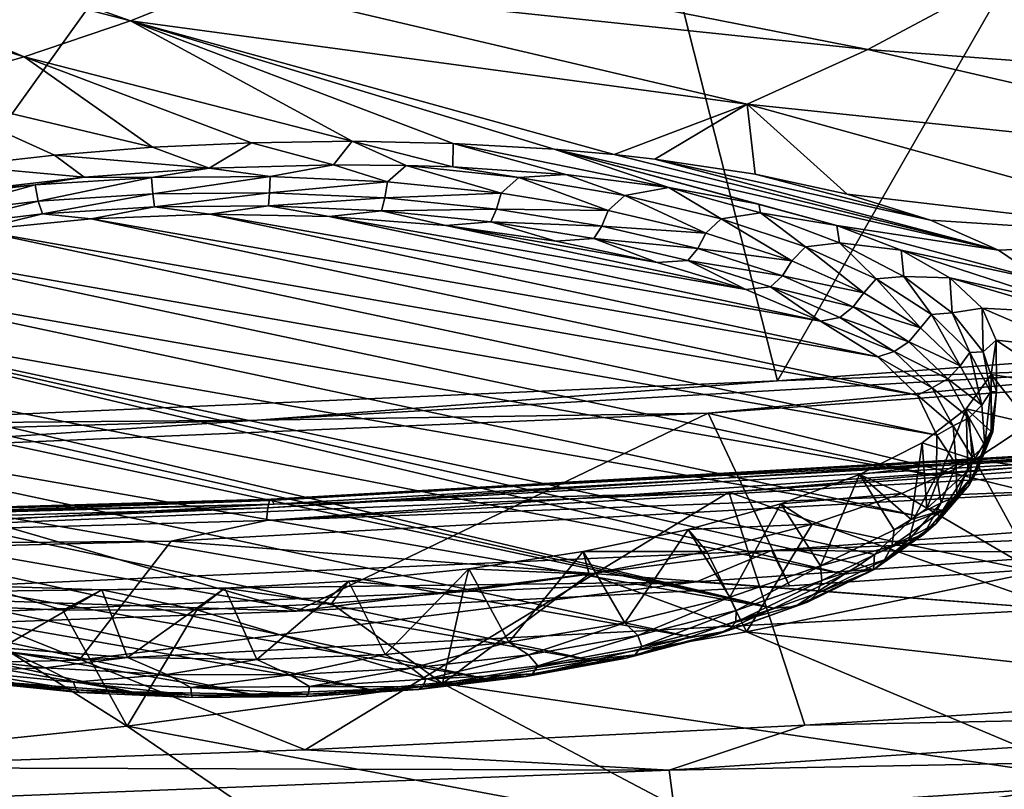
# Model space of a CAD drawing. Header units: metres. Extents: x -106 to 264, y -111 to 81.
# Tile 302 of 549: x 206.4 to 211.54, y -5.83 to -1.81. Entities that reach past the tile are written whole.
import ezdxf

# ---------------------------------------------------------------- set-up
doc = ezdxf.new("R2010")
doc.units = ezdxf.units.M
doc.layers.add('solid_20422013', color=7, linetype='CONTINUOUS')

msp = doc.modelspace()

# ---------------------------------------------------------------- linework, layer by layer
at = {"layer": 'solid_20422013'}
for points in [[(213.492279, 1.770167, 253.759613), (209.049133, 1.446403, 254.660919), (210.354843, -3.698976, 260.367249)], [(213.492279, 1.770167, 253.759613), (210.354843, -3.698976, 260.367249), (215.437057, -3.324122, 259.32605)], [(209.049133, 1.446403, 254.660919), (204.540833, 1.251713, 255.20369), (205.196518, -3.924996, 260.995056)], [(209.049133, 1.446403, 254.660919), (205.196518, -3.924996, 260.995056), (210.354843, -3.698976, 260.367249)], [(204.441162, -1.160505, 202.091492), (204.763611, -1.031543, 201.733292), (206.977188, -1.818644, 204.3358)], [(204.763611, -1.031543, 201.733292), (207.483765, -1.616042, 203.773056), (206.977188, -1.818644, 204.3358)], [(204.088379, -1.280007, 202.423416), (204.441162, -1.160505, 202.091492), (206.422958, -2.006384, 204.857269)], [(204.441162, -1.160505, 202.091492), (206.977188, -1.818644, 204.3358), (206.422958, -2.006384, 204.857269)], [(204.088379, -1.280007, 202.423416), (206.422958, -2.006384, 204.857269), (205.824844, -2.177979, 205.333893)], [(211.877213, -1.353031, 203.676285), (215.046326, -1.840847, 205.911728), (211.388641, -1.668132, 204.551514)], [(210.827362, -1.969015, 205.387238), (207.483765, -1.616042, 203.773056), (207.939209, -1.399961, 203.172867)], [(211.388641, -1.668132, 204.551514), (210.827362, -1.969015, 205.387238), (207.939209, -1.399961, 203.172867)], [(210.196976, -2.253757, 206.178146), (206.977188, -1.818644, 204.3358), (207.483765, -1.616042, 203.773056)], [(210.827362, -1.969015, 205.387238), (210.196976, -2.253757, 206.178146), (207.483765, -1.616042, 203.773056)], [(211.388641, -1.668132, 204.551514), (214.373993, -2.235208, 207.007095), (210.827362, -1.969015, 205.387238)], [(211.388641, -1.668132, 204.551514), (215.046326, -1.840847, 205.911728), (214.373993, -2.235208, 207.007095)], [(208.134888, -2.448092, 206.474091), (206.422958, -2.006384, 204.857269), (206.977188, -1.818644, 204.3358)], [(208.662704, -2.458836, 206.585815), (208.134888, -2.448092, 206.474091), (206.977188, -1.818644, 204.3358)], [(209.188995, -2.48927, 206.766052), (208.662704, -2.458836, 206.585815), (206.977188, -1.818644, 204.3358)], [(209.503281, -2.517497, 206.908859), (209.188995, -2.48927, 206.766052), (206.977188, -1.818644, 204.3358)], [(210.196976, -2.253757, 206.178146), (209.503281, -2.517497, 206.908859), (206.977188, -1.818644, 204.3358)], [(210.827362, -1.969015, 205.387238), (213.611755, -2.610339, 208.049072), (210.196976, -2.253757, 206.178146)], [(210.827362, -1.969015, 205.387238), (214.373993, -2.235208, 207.007095), (213.611755, -2.610339, 208.049072)], [(207.093185, -2.479435, 206.43718), (205.824844, -2.177979, 205.333893), (206.422958, -2.006384, 204.857269)], [(207.609207, -2.455353, 206.425568), (207.093185, -2.479435, 206.43718), (206.422958, -2.006384, 204.857269)], [(208.134888, -2.448092, 206.474091), (207.609207, -2.455353, 206.425568), (206.422958, -2.006384, 204.857269)], [(206.58197, -2.519749, 206.506287), (206.0849, -2.576695, 206.635284), (205.824844, -2.177979, 205.333893)], [(207.093185, -2.479435, 206.43718), (206.58197, -2.519749, 206.506287), (205.824844, -2.177979, 205.333893)], [(209.714966, -2.541035, 207.020935), (209.503281, -2.517497, 206.908859), (210.196976, -2.253757, 206.178146)], [(210.238724, -2.61997, 207.370285), (209.714966, -2.541035, 207.020935), (210.196976, -2.253757, 206.178146)], [(210.196976, -2.253757, 206.178146), (213.611755, -2.610339, 208.049072), (212.764389, -2.963894, 209.031113)], [(210.718521, -2.723428, 207.799194), (210.196976, -2.253757, 206.178146), (212.764389, -2.963894, 209.031113)], [(210.718521, -2.723428, 207.799194), (210.238724, -2.61997, 207.370285), (210.196976, -2.253757, 206.178146)], [(207.389328, -2.587677, 206.825623), (207.093185, -2.479435, 206.43718), (207.609207, -2.455353, 206.425568)], [(208.037262, -2.570372, 206.855911), (207.389328, -2.587677, 206.825623), (207.609207, -2.455353, 206.425568)], [(208.037262, -2.570372, 206.855911), (207.609207, -2.455353, 206.425568), (208.134888, -2.448092, 206.474091)], [(208.417709, -2.573793, 206.922302), (208.037262, -2.570372, 206.855911), (208.134888, -2.448092, 206.474091)], [(208.660965, -2.581747, 206.984741), (208.134888, -2.448092, 206.474091), (208.662704, -2.458836, 206.585815)], [(208.660965, -2.581747, 206.984741), (208.417709, -2.573793, 206.922302), (208.134888, -2.448092, 206.474091)], [(209.250198, -2.62203, 207.207367), (208.660965, -2.581747, 206.984741), (208.662704, -2.458836, 206.585815)], [(209.788589, -2.688485, 207.515991), (208.662704, -2.458836, 206.585815), (209.188995, -2.48927, 206.766052)], [(209.788589, -2.688485, 207.515991), (209.250198, -2.62203, 207.207367), (208.662704, -2.458836, 206.585815)], [(207.389328, -2.587677, 206.825623), (206.58197, -2.519749, 206.506287), (207.093185, -2.479435, 206.43718)], [(211.507965, -3.015925, 208.932037), (209.188995, -2.48927, 206.766052), (209.503281, -2.517497, 206.908859)], [(210.66571, -2.887173, 208.33252), (209.188995, -2.48927, 206.766052), (211.507965, -3.015925, 208.932037)], [(210.258118, -2.776723, 207.891891), (209.788589, -2.688485, 207.515991), (209.188995, -2.48927, 206.766052)], [(210.66571, -2.887173, 208.33252), (210.258118, -2.776723, 207.891891), (209.188995, -2.48927, 206.766052)], [(211.507965, -3.015925, 208.932037), (209.503281, -2.517497, 206.908859), (209.714966, -2.541035, 207.020935)], [(206.735596, -2.635245, 206.898376), (206.0849, -2.576695, 206.635284), (206.58197, -2.519749, 206.506287)], [(207.389328, -2.587677, 206.825623), (206.735596, -2.635245, 206.898376), (206.58197, -2.519749, 206.506287)], [(211.15419, -2.860181, 208.337692), (209.714966, -2.541035, 207.020935), (210.238724, -2.61997, 207.370285)], [(211.507965, -3.015925, 208.932037), (209.714966, -2.541035, 207.020935), (211.15419, -2.860181, 208.337692)], [(206.735596, -2.635245, 206.898376), (206.111282, -2.709023, 207.068939), (206.0849, -2.576695, 206.635284)], [(207.087875, -2.637523, 206.853653), (206.735596, -2.635245, 206.898376), (207.389328, -2.587677, 206.825623)], [(207.706345, -2.632038, 206.838409), (207.087875, -2.637523, 206.853653), (207.389328, -2.587677, 206.825623)], [(207.706345, -2.632038, 206.838409), (207.389328, -2.587677, 206.825623), (208.037262, -2.570372, 206.855911)], [(208.319717, -2.659392, 206.914398), (207.706345, -2.632038, 206.838409), (208.037262, -2.570372, 206.855911)], [(208.319717, -2.659392, 206.914398), (208.037262, -2.570372, 206.855911), (208.417709, -2.573793, 206.922302)], [(208.912918, -2.718912, 207.079712), (208.319717, -2.659392, 206.914398), (208.417709, -2.573793, 206.922302)], [(209.005142, -2.636976, 207.099243), (208.417709, -2.573793, 206.922302), (208.660965, -2.581747, 206.984741)], [(208.912918, -2.718912, 207.079712), (208.417709, -2.573793, 206.922302), (209.005142, -2.636976, 207.099243)], [(209.005142, -2.636976, 207.099243), (208.660965, -2.581747, 206.984741), (209.250198, -2.62203, 207.207367)], [(211.15419, -2.860181, 208.337692), (210.238724, -2.61997, 207.370285), (210.718521, -2.723428, 207.799194)], [(206.479568, -2.675714, 206.959732), (206.111282, -2.709023, 207.068939), (206.735596, -2.635245, 206.898376)], [(207.087875, -2.637523, 206.853653), (206.479568, -2.675714, 206.959732), (206.735596, -2.635245, 206.898376)], [(206.496765, -2.75994, 206.99765), (206.479568, -2.675714, 206.959732), (207.087875, -2.637523, 206.853653)], [(206.496765, -2.75994, 206.99765), (207.087875, -2.637523, 206.853653), (207.094833, -2.722393, 206.893356)], [(207.094833, -2.722393, 206.893356), (207.087875, -2.637523, 206.853653), (207.706345, -2.632038, 206.838409)], [(207.094833, -2.722393, 206.893356), (207.706345, -2.632038, 206.838409), (207.702866, -2.717, 206.878372)], [(207.702866, -2.717, 206.878372), (207.706345, -2.632038, 206.838409), (208.319717, -2.659392, 206.914398)], [(207.702866, -2.717, 206.878372), (208.319717, -2.659392, 206.914398), (208.305908, -2.743893, 206.953064)], [(208.305908, -2.743893, 206.953064), (208.319717, -2.659392, 206.914398), (208.912918, -2.718912, 207.079712)], [(209.471329, -2.809134, 207.330322), (208.912918, -2.718912, 207.079712), (209.005142, -2.636976, 207.099243)], [(209.557449, -2.730806, 207.359863), (209.005142, -2.636976, 207.099243), (209.250198, -2.62203, 207.207367)], [(209.471329, -2.809134, 207.330322), (209.005142, -2.636976, 207.099243), (209.557449, -2.730806, 207.359863)], [(209.557449, -2.730806, 207.359863), (209.250198, -2.62203, 207.207367), (209.788589, -2.688485, 207.515991)], [(206.479568, -2.675714, 206.959732), (205.896378, -2.745669, 207.154037), (206.111282, -2.709023, 207.068939)], [(205.923416, -2.828716, 207.188675), (205.896378, -2.745669, 207.154037), (206.479568, -2.675714, 206.959732)], [(205.923416, -2.828716, 207.188675), (206.479568, -2.675714, 206.959732), (206.496765, -2.75994, 206.99765)], [(206.496765, -2.75994, 206.99765), (207.094833, -2.722393, 206.893356), (206.518448, -2.827412, 207.059326)], [(207.094833, -2.722393, 206.893356), (207.103577, -2.790677, 206.957291), (206.518448, -2.827412, 207.059326)], [(207.094833, -2.722393, 206.893356), (207.702866, -2.717, 206.878372), (207.103577, -2.790677, 206.957291)], [(207.702866, -2.717, 206.878372), (207.698486, -2.7854, 206.942627), (207.103577, -2.790677, 206.957291)], [(207.702866, -2.717, 206.878372), (208.305908, -2.743893, 206.953064), (207.698486, -2.7854, 206.942627)], [(208.305908, -2.743893, 206.953064), (208.912918, -2.718912, 207.079712), (208.889099, -2.80241, 207.115616)], [(208.889099, -2.80241, 207.115616), (208.912918, -2.718912, 207.079712), (209.471329, -2.809134, 207.330322)], [(210.060287, -2.852427, 207.697678), (209.557449, -2.730806, 207.359863), (209.788589, -2.688485, 207.515991)], [(210.266769, -2.821214, 207.884659), (209.788589, -2.688485, 207.515991), (210.258118, -2.776723, 207.891891)], [(210.060287, -2.852427, 207.697678), (209.788589, -2.688485, 207.515991), (210.266769, -2.821214, 207.884659)], [(211.15419, -2.860181, 208.337692), (210.718521, -2.723428, 207.799194), (212.764389, -2.963894, 209.031113)], [(205.923416, -2.828716, 207.188675), (206.496765, -2.75994, 206.99765), (205.957474, -2.894702, 207.246231)], [(206.496765, -2.75994, 206.99765), (206.518448, -2.827412, 207.059326), (205.957474, -2.894702, 207.246231)], [(208.305908, -2.743893, 206.953064), (208.288498, -2.811712, 207.015717), (207.698486, -2.7854, 206.942627)], [(208.305908, -2.743893, 206.953064), (208.889099, -2.80241, 207.115616), (208.288498, -2.811712, 207.015717)], [(209.981186, -2.927834, 207.660019), (209.471329, -2.809134, 207.330322), (209.557449, -2.730806, 207.359863)], [(209.981186, -2.927834, 207.660019), (209.557449, -2.730806, 207.359863), (210.060287, -2.852427, 207.697678)], [(206.518448, -2.827412, 207.059326), (207.103577, -2.790677, 206.957291), (206.772705, -2.853522, 207.08876)], [(207.103577, -2.790677, 206.957291), (207.393005, -2.829224, 207.021271), (206.772705, -2.853522, 207.08876)], [(207.103577, -2.790677, 206.957291), (207.698486, -2.7854, 206.942627), (207.393005, -2.829224, 207.021271)], [(207.698486, -2.7854, 206.942627), (208.015686, -2.841297, 207.05481), (207.393005, -2.829224, 207.021271)], [(207.698486, -2.7854, 206.942627), (208.288498, -2.811712, 207.015717), (208.015686, -2.841297, 207.05481)], [(208.288498, -2.811712, 207.015717), (208.623627, -2.887894, 207.184235), (208.015686, -2.841297, 207.05481)], [(208.889099, -2.80241, 207.115616), (208.859085, -2.868964, 207.174744), (208.288498, -2.811712, 207.015717)], [(208.288498, -2.811712, 207.015717), (208.859085, -2.868964, 207.174744), (208.623627, -2.887894, 207.184235)], [(208.889099, -2.80241, 207.115616), (209.438095, -2.89111, 207.361984), (208.859085, -2.868964, 207.174744)], [(208.889099, -2.80241, 207.115616), (209.471329, -2.809134, 207.330322), (209.438095, -2.89111, 207.361984)], [(209.438095, -2.89111, 207.361984), (209.471329, -2.809134, 207.330322), (209.981186, -2.927834, 207.660019)], [(210.501587, -2.998913, 208.104568), (210.060287, -2.852427, 207.697678), (210.266769, -2.821214, 207.884659)], [(210.266769, -2.821214, 207.884659), (210.258118, -2.776723, 207.891891), (210.66571, -2.887173, 208.33252)], [(210.678864, -2.977319, 208.318268), (210.266769, -2.821214, 207.884659), (210.66571, -2.887173, 208.33252)], [(210.501587, -2.998913, 208.104568), (210.266769, -2.821214, 207.884659), (210.678864, -2.977319, 208.318268)], [(205.957474, -2.894702, 207.246231), (206.518448, -2.827412, 207.059326), (206.172012, -2.912203, 207.251755)], [(206.518448, -2.827412, 207.059326), (206.772705, -2.853522, 207.08876), (206.172012, -2.912203, 207.251755)], [(211.085556, -3.772747, 209.642014), (206.172012, -2.912203, 207.251755), (206.772705, -2.853522, 207.08876)], [(210.879639, -3.572807, 209.086655), (206.772705, -2.853522, 207.08876), (207.393005, -2.829224, 207.021271)], [(211.085556, -3.772747, 209.642014), (206.772705, -2.853522, 207.08876), (210.879639, -3.572807, 209.086655)], [(210.579559, -3.387318, 208.571442), (207.393005, -2.829224, 207.021271), (208.015686, -2.841297, 207.05481)], [(210.879639, -3.572807, 209.086655), (207.393005, -2.829224, 207.021271), (210.579559, -3.387318, 208.571442)], [(210.190521, -3.222201, 208.112808), (208.015686, -2.841297, 207.05481), (208.623627, -2.887894, 207.184235)], [(210.579559, -3.387318, 208.571442), (208.015686, -2.841297, 207.05481), (210.190521, -3.222201, 208.112808)], [(208.859085, -2.868964, 207.174744), (209.198837, -2.969031, 207.409607), (208.623627, -2.887894, 207.184235)], [(208.859085, -2.868964, 207.174744), (209.396225, -2.955749, 207.415802), (209.198837, -2.969031, 207.409607)], [(209.438095, -2.89111, 207.361984), (209.396225, -2.955749, 207.415802), (208.859085, -2.868964, 207.174744)], [(210.429962, -3.072092, 208.060715), (209.981186, -2.927834, 207.660019), (210.060287, -2.852427, 207.697678)], [(210.429962, -3.072092, 208.060715), (210.060287, -2.852427, 207.697678), (210.501587, -2.998913, 208.104568)], [(211.507965, -3.015925, 208.932037), (211.15419, -2.860181, 208.337692), (212.764389, -2.963894, 209.031113)], [(211.187103, -3.982078, 210.22345), (205.609039, -3.005164, 207.509964), (206.172012, -2.912203, 207.251755)], [(211.187103, -3.982078, 210.22345), (206.172012, -2.912203, 207.251755), (211.085556, -3.772747, 209.642014)], [(209.726822, -3.08111, 207.720917), (208.623627, -2.887894, 207.184235), (209.198837, -2.969031, 207.409607)], [(210.190521, -3.222201, 208.112808), (208.623627, -2.887894, 207.184235), (209.726822, -3.08111, 207.720917)], [(209.438095, -2.89111, 207.361984), (209.939362, -3.00781, 207.686127), (209.396225, -2.955749, 207.415802)], [(209.438095, -2.89111, 207.361984), (209.981186, -2.927834, 207.660019), (209.939362, -3.00781, 207.686127)], [(209.939362, -3.00781, 207.686127), (209.981186, -2.927834, 207.660019), (210.429962, -3.072092, 208.060715)], [(210.66571, -2.887173, 208.33252), (211.507965, -3.015925, 208.932037), (211.741837, -3.174155, 209.518112)], [(211.000839, -3.015877, 208.828293), (210.66571, -2.887173, 208.33252), (211.741837, -3.174155, 209.518112)], [(210.678864, -2.977319, 208.318268), (210.66571, -2.887173, 208.33252), (211.000839, -3.015877, 208.828293)], [(209.396225, -2.955749, 207.415802), (209.726822, -3.08111, 207.720917), (209.198837, -2.969031, 207.409607)], [(209.396225, -2.955749, 207.415802), (209.886658, -3.069927, 207.732941), (209.726822, -3.08111, 207.720917)], [(209.939362, -3.00781, 207.686127), (209.886658, -3.069927, 207.732941), (209.396225, -2.955749, 207.415802)], [(210.870758, -3.166746, 208.57074), (210.501587, -2.998913, 208.104568), (210.678864, -2.977319, 208.318268)], [(211.015015, -3.153068, 208.806427), (210.678864, -2.977319, 208.318268), (211.000839, -3.015877, 208.828293)], [(210.870758, -3.166746, 208.57074), (210.678864, -2.977319, 208.318268), (211.015015, -3.153068, 208.806427)], [(211.741837, -3.174155, 209.518112), (211.507965, -3.015925, 208.932037), (212.764389, -2.963894, 209.031113)], [(211.185043, -4.19457, 210.81366), (205.098358, -3.128597, 207.852814), (205.609039, -3.005164, 207.509964)], [(211.185043, -4.19457, 210.81366), (205.609039, -3.005164, 207.509964), (211.187103, -3.982078, 210.22345)], [(209.939362, -3.00781, 207.686127), (210.380569, -3.149635, 208.080063), (209.886658, -3.069927, 207.732941)], [(209.939362, -3.00781, 207.686127), (210.429962, -3.072092, 208.060715), (210.380569, -3.149635, 208.080063)], [(210.80658, -3.238353, 208.522522), (210.429962, -3.072092, 208.060715), (210.501587, -2.998913, 208.104568)], [(210.80658, -3.238353, 208.522522), (210.501587, -2.998913, 208.104568), (210.870758, -3.166746, 208.57074)], [(211.000839, -3.015877, 208.828293), (211.741837, -3.174155, 209.518112), (211.844208, -3.2921, 209.944275)], [(211.255585, -3.160546, 209.369461), (211.000839, -3.015877, 208.828293), (211.844208, -3.2921, 209.944275)], [(211.015015, -3.153068, 208.806427), (211.000839, -3.015877, 208.828293), (211.255585, -3.160546, 209.369461)], [(209.886658, -3.069927, 207.732941), (210.190521, -3.222201, 208.112808), (209.726822, -3.08111, 207.720917)], [(209.886658, -3.069927, 207.732941), (210.318329, -3.208688, 208.118362), (210.190521, -3.222201, 208.112808)], [(210.380569, -3.149635, 208.080063), (210.318329, -3.208688, 208.118362), (209.886658, -3.069927, 207.732941)], [(210.380569, -3.149635, 208.080063), (210.429962, -3.072092, 208.060715), (210.80658, -3.238353, 208.522522)], [(211.07637, -4.401319, 211.387939), (204.663162, -3.278178, 208.268295), (205.098358, -3.128597, 207.852814)], [(211.07637, -4.401319, 211.387939), (205.098358, -3.128597, 207.852814), (211.185043, -4.19457, 210.81366)], [(210.380569, -3.149635, 208.080063), (210.750839, -3.313094, 208.534088), (210.318329, -3.208688, 208.118362)], [(210.380569, -3.149635, 208.080063), (210.80658, -3.238353, 208.522522), (210.750839, -3.313094, 208.534088)], [(211.101791, -3.422525, 209.034073), (210.80658, -3.238353, 208.522522), (210.870758, -3.166746, 208.57074)], [(211.15889, -3.35189, 209.084991), (210.870758, -3.166746, 208.57074), (211.015015, -3.153068, 208.806427)], [(211.101791, -3.422525, 209.034073), (210.870758, -3.166746, 208.57074), (211.15889, -3.35189, 209.084991)], [(211.267212, -3.344265, 209.337494), (211.015015, -3.153068, 208.806427), (211.255585, -3.160546, 209.369461)], [(211.15889, -3.35189, 209.084991), (211.015015, -3.153068, 208.806427), (211.267212, -3.344265, 209.337494)], [(211.255585, -3.160546, 209.369461), (211.844208, -3.2921, 209.944275), (211.874451, -3.343971, 210.129654)], [(211.422852, -3.318807, 209.944839), (211.255585, -3.160546, 209.369461), (211.874451, -3.343971, 210.129654)], [(211.267212, -3.344265, 209.337494), (211.255585, -3.160546, 209.369461), (211.422852, -3.318807, 209.944839)], [(210.318329, -3.208688, 208.118362), (210.579559, -3.387318, 208.571442), (210.190521, -3.222201, 208.112808)], [(210.318329, -3.208688, 208.118362), (210.680603, -3.368615, 208.562576), (210.579559, -3.387318, 208.571442)], [(210.750839, -3.313094, 208.534088), (210.680603, -3.368615, 208.562576), (210.318329, -3.208688, 208.118362)], [(204.663162, -3.278178, 208.268295), (210.7043, -4.708679, 212.241653), (204.2957, -3.455349, 208.760406)], [(210.786728, -4.657607, 212.099808), (210.7043, -4.708679, 212.241653), (204.663162, -3.278178, 208.268295)], [(210.862091, -4.605293, 211.954498), (204.663162, -3.278178, 208.268295), (211.07637, -4.401319, 211.387939)], [(210.786728, -4.657607, 212.099808), (204.663162, -3.278178, 208.268295), (210.862091, -4.605293, 211.954498)], [(210.750839, -3.313094, 208.534088), (210.80658, -3.238353, 208.522522), (211.101791, -3.422525, 209.034073)], [(215.437057, -3.324122, 259.32605), (210.354843, -3.698976, 260.367249), (212.673447, -3.615156, 260.000824)], [(210.750839, -3.313094, 208.534088), (211.041077, -3.494161, 209.037018), (210.680603, -3.368615, 208.562576)], [(210.750839, -3.313094, 208.534088), (211.101791, -3.422525, 209.034073), (211.041077, -3.494161, 209.037018)], [(211.429428, -3.546342, 209.898788), (211.267212, -3.344265, 209.337494), (211.422852, -3.318807, 209.944839)], [(211.422852, -3.318807, 209.944839), (211.874451, -3.343971, 210.129654), (211.915939, -3.530812, 210.788162)], [(211.496735, -3.487084, 210.543564), (211.422852, -3.318807, 209.944839), (211.915939, -3.530812, 210.788162)], [(211.429428, -3.546342, 209.898788), (211.422852, -3.318807, 209.944839), (211.496735, -3.487084, 210.543564)], [(210.680603, -3.368615, 208.562576), (210.964569, -3.54577, 209.054642), (210.579559, -3.387318, 208.571442)], [(210.964569, -3.54577, 209.054642), (210.879639, -3.572807, 209.086655), (210.579559, -3.387318, 208.571442)], [(211.041077, -3.494161, 209.037018), (210.964569, -3.54577, 209.054642), (210.680603, -3.368615, 208.562576)], [(211.308304, -3.620073, 209.582794), (211.101791, -3.422525, 209.034073), (211.15889, -3.35189, 209.084991)], [(211.359085, -3.549896, 209.634979), (211.15889, -3.35189, 209.084991), (211.267212, -3.344265, 209.337494)], [(211.308304, -3.620073, 209.582794), (211.15889, -3.35189, 209.084991), (211.359085, -3.549896, 209.634979)], [(211.359085, -3.549896, 209.634979), (211.267212, -3.344265, 209.337494), (211.429428, -3.546342, 209.898788)], [(211.041077, -3.494161, 209.037018), (211.101791, -3.422525, 209.034073), (211.308304, -3.620073, 209.582794)], [(204.2957, -3.455349, 208.760406), (210.336838, -4.88585, 212.733765), (204.213272, -3.506421, 208.902252)], [(204.2957, -3.455349, 208.760406), (210.7043, -4.708679, 212.241653), (210.336838, -4.88585, 212.733765)], [(211.041077, -3.494161, 209.037018), (211.24411, -3.688378, 209.576477), (210.964569, -3.54577, 209.054642)], [(211.041077, -3.494161, 209.037018), (211.308304, -3.620073, 209.582794), (211.24411, -3.688378, 209.576477)], [(211.497772, -3.754472, 210.476883), (211.429428, -3.546342, 209.898788), (211.496735, -3.487084, 210.543564)], [(211.471237, -3.66501, 211.160065), (211.496735, -3.487084, 210.543564), (211.850998, -3.725491, 211.459366)], [(211.497772, -3.754472, 210.476883), (211.496735, -3.487084, 210.543564), (211.471237, -3.66501, 211.160065)], [(211.496735, -3.487084, 210.543564), (211.915939, -3.530812, 210.788162), (211.850998, -3.725491, 211.459366)], [(204.213272, -3.506421, 208.902252), (210.336838, -4.88585, 212.733765), (204.137909, -3.558735, 209.047562)], [(209.99292, -3.867894, 260.513031), (212.976089, -4.599058, 259.63916), (214.904251, -3.519585, 259.545563)], [(209.99292, -3.867894, 260.513031), (214.904251, -3.519585, 259.545563), (212.673447, -3.615156, 260.000824)], [(210.964569, -3.54577, 209.054642), (211.163208, -3.735791, 209.582443), (210.879639, -3.572807, 209.086655)], [(211.24411, -3.688378, 209.576477), (211.163208, -3.735791, 209.582443), (210.964569, -3.54577, 209.054642)], [(204.137909, -3.558735, 209.047562), (210.336838, -4.88585, 212.733765), (203.92363, -3.762709, 209.61412)], [(211.163208, -3.735791, 209.582443), (211.085556, -3.772747, 209.642014), (210.879639, -3.572807, 209.086655)], [(211.421051, -3.826132, 210.155136), (211.308304, -3.620073, 209.582794), (211.359085, -3.549896, 209.634979)], [(211.466522, -3.756003, 210.207458), (211.359085, -3.549896, 209.634979), (211.429428, -3.546342, 209.898788)], [(211.421051, -3.826132, 210.155136), (211.359085, -3.549896, 209.634979), (211.466522, -3.756003, 210.207458)], [(211.466522, -3.756003, 210.207458), (211.429428, -3.546342, 209.898788), (211.497772, -3.754472, 210.476883)], [(209.99292, -3.867894, 260.513031), (212.673447, -3.615156, 260.000824), (207.64006, -3.904583, 260.804749)], [(210.354843, -3.698976, 260.367249), (207.64006, -3.904583, 260.804749), (212.673447, -3.615156, 260.000824)], [(211.24411, -3.688378, 209.576477), (211.308304, -3.620073, 209.582794), (211.421051, -3.826132, 210.155136)], [(210.354843, -3.698976, 260.367249), (205.196518, -3.924996, 260.995056), (207.64006, -3.904583, 260.804749)], [(211.24411, -3.688378, 209.576477), (211.35495, -3.890964, 210.139175), (211.163208, -3.735791, 209.582443)], [(211.24411, -3.688378, 209.576477), (211.421051, -3.826132, 210.155136), (211.35495, -3.890964, 210.139175)], [(211.340775, -3.845595, 211.773697), (211.471237, -3.66501, 211.160065), (211.671661, -3.921273, 212.118225)], [(211.470612, -3.963685, 211.057999), (211.471237, -3.66501, 211.160065), (211.340775, -3.845595, 211.773697)], [(211.470612, -3.963685, 211.057999), (211.497772, -3.754472, 210.476883), (211.471237, -3.66501, 211.160065)], [(211.471237, -3.66501, 211.160065), (211.850998, -3.725491, 211.459366), (211.671661, -3.921273, 212.118225)], [(211.163208, -3.735791, 209.582443), (211.271667, -3.933999, 210.132996), (211.085556, -3.772747, 209.642014)], [(211.35495, -3.890964, 210.139175), (211.271667, -3.933999, 210.132996), (211.163208, -3.735791, 209.582443)], [(203.92363, -3.762709, 209.61412), (209.901642, -5.035431, 213.149246), (203.814957, -3.969458, 210.1884)], [(203.92363, -3.762709, 209.61412), (210.336838, -4.88585, 212.733765), (209.901642, -5.035431, 213.149246)], [(211.271667, -3.933999, 210.132996), (211.187103, -3.982078, 210.22345), (211.085556, -3.772747, 209.642014)], [(211.437241, -4.035628, 210.73703), (211.421051, -3.826132, 210.155136), (211.466522, -3.756003, 210.207458)], [(211.437241, -4.035628, 210.73703), (211.466522, -3.756003, 210.207458), (211.478607, -3.965259, 210.788696)], [(211.478607, -3.965259, 210.788696), (211.466522, -3.756003, 210.207458), (211.497772, -3.754472, 210.476883)], [(211.478607, -3.965259, 210.788696), (211.497772, -3.754472, 210.476883), (211.470612, -3.963685, 211.057999)], [(211.109634, -4.02141, 212.354675), (211.340775, -3.845595, 211.773697), (211.385941, -4.11156, 212.74324)], [(211.134689, -4.365457, 212.173965), (211.340775, -3.845595, 211.773697), (211.109634, -4.02141, 212.354675)], [(211.348618, -4.168981, 211.628235), (211.340775, -3.845595, 211.773697), (211.134689, -4.365457, 212.173965)], [(211.340775, -3.845595, 211.773697), (211.671661, -3.921273, 212.118225), (211.385941, -4.11156, 212.74324)], [(211.348618, -4.168981, 211.628235), (211.470612, -3.963685, 211.057999), (211.340775, -3.845595, 211.773697)], [(211.35495, -3.890964, 210.139175), (211.421051, -3.826132, 210.155136), (211.437241, -4.035628, 210.73703)], [(205.013535, -4.077833, 261.096161), (207.64006, -3.904583, 260.804749), (202.552719, -4.04981, 261.20813)], [(205.196518, -3.924996, 260.995056), (202.552719, -4.04981, 261.20813), (207.64006, -3.904583, 260.804749)], [(205.013535, -4.077833, 261.096161), (207.844421, -4.901326, 260.47876), (209.99292, -3.867894, 260.513031)], [(205.013535, -4.077833, 261.096161), (209.99292, -3.867894, 260.513031), (207.64006, -3.904583, 260.804749)], [(209.99292, -3.867894, 260.513031), (207.844421, -4.901326, 260.47876), (210.417923, -4.769135, 260.111572)], [(209.99292, -3.867894, 260.513031), (210.417923, -4.769135, 260.111572), (212.976089, -4.599058, 259.63916)], [(211.35495, -3.890964, 210.139175), (211.370865, -4.096928, 210.711273), (211.271667, -3.933999, 210.132996)], [(211.35495, -3.890964, 210.139175), (211.437241, -4.035628, 210.73703), (211.370865, -4.096928, 210.711273)], [(215.065933, -3.927248, 260.035553), (210.10141, -4.279565, 261.01416), (213.087662, -5.330497, 261.793945)], [(212.81781, -4.048981, 260.445129), (210.10141, -4.279565, 261.01416), (215.065933, -3.927248, 260.035553)], [(211.271667, -3.933999, 210.132996), (211.287231, -4.135514, 210.692719), (211.187103, -3.982078, 210.22345)], [(211.370865, -4.096928, 210.711273), (211.287231, -4.135514, 210.692719), (211.271667, -3.933999, 210.132996)], [(211.385941, -4.11156, 212.74324), (211.671661, -3.921273, 212.118225), (213.134155, -4.340466, 214.011078)], [(203.814957, -3.969458, 210.1884), (209.390961, -5.158864, 213.492096), (203.812897, -4.181951, 210.77861)], [(203.814957, -3.969458, 210.1884), (209.901642, -5.035431, 213.149246), (209.390961, -5.158864, 213.492096)], [(211.287231, -4.135514, 210.692719), (211.185043, -4.19457, 210.81366), (211.187103, -3.982078, 210.22345)], [(211.395065, -4.172633, 211.3647), (211.470612, -3.963685, 211.057999), (211.348618, -4.168981, 211.628235)], [(211.356491, -4.243403, 211.314163), (211.478607, -3.965259, 210.788696), (211.395065, -4.172633, 211.3647)], [(211.356491, -4.243403, 211.314163), (211.437241, -4.035628, 210.73703), (211.478607, -3.965259, 210.788696)], [(211.395065, -4.172633, 211.3647), (211.478607, -3.965259, 210.788696), (211.470612, -3.963685, 211.057999)], [(207.694244, -4.362087, 260.976471), (207.7034, -4.323575, 261.067047), (212.778305, -4.031224, 260.255005)], [(212.763092, -4.070083, 260.165405), (207.694244, -4.362087, 260.976471), (212.778305, -4.031224, 260.255005)], [(207.7034, -4.323575, 261.067047), (207.714813, -4.31671, 261.164978), (212.797226, -4.023926, 260.351746)], [(212.778305, -4.031224, 260.255005), (207.7034, -4.323575, 261.067047), (212.797226, -4.023926, 260.351746)], [(212.797226, -4.023926, 260.351746), (207.714813, -4.31671, 261.164978), (212.81781, -4.048981, 260.445129)], [(207.714813, -4.31671, 261.164978), (207.727219, -4.342237, 261.259674), (212.81781, -4.048981, 260.445129)], [(212.81781, -4.048981, 260.445129), (207.727219, -4.342237, 261.259674), (210.10141, -4.279565, 261.01416)], [(210.784042, -4.187526, 212.890182), (211.109634, -4.02141, 212.354675), (211.385941, -4.11156, 212.74324)], [(211.053223, -4.422012, 212.331055), (211.109634, -4.02141, 212.354675), (210.784042, -4.187526, 212.890182)], [(211.053223, -4.422012, 212.331055), (211.134689, -4.365457, 212.173965), (211.109634, -4.02141, 212.354675)], [(211.370865, -4.096928, 210.711273), (211.437241, -4.035628, 210.73703), (211.356491, -4.243403, 211.314163)], [(205.013535, -4.077833, 261.096161), (205.250275, -4.996158, 260.742157), (207.844421, -4.901326, 260.47876)], [(207.688309, -4.428063, 260.903107), (207.694244, -4.362087, 260.976471), (212.763092, -4.070083, 260.165405)], [(212.753265, -4.136284, 260.092651), (207.688309, -4.428063, 260.903107), (212.763092, -4.070083, 260.165405)], [(211.370865, -4.096928, 210.711273), (211.291473, -4.301201, 211.278656), (211.287231, -4.135514, 210.692719)], [(211.370865, -4.096928, 210.711273), (211.356491, -4.243403, 211.314163), (211.291473, -4.301201, 211.278656)], [(212.281693, -4.255792, 260.137054), (207.688309, -4.428063, 260.903107), (212.753265, -4.136284, 260.092651)], [(210.784042, -4.187526, 212.890182), (211.385941, -4.11156, 212.74324), (211.004791, -4.28742, 213.304352)], [(211.004791, -4.28742, 213.304352), (211.385941, -4.11156, 212.74324), (211.705139, -4.696095, 214.998901)], [(211.287231, -4.135514, 210.692719), (211.209564, -4.335373, 211.247849), (211.185043, -4.19457, 210.81366)], [(211.291473, -4.301201, 211.278656), (211.209564, -4.335373, 211.247849), (211.287231, -4.135514, 210.692719)], [(211.385941, -4.11156, 212.74324), (213.134155, -4.340466, 214.011078), (211.705139, -4.696095, 214.998901)], [(203.812897, -4.181951, 210.77861), (209.390961, -5.158864, 213.492096), (208.827988, -5.251824, 213.750305)], [(203.812897, -4.181951, 210.77861), (208.827988, -5.251824, 213.750305), (203.914444, -4.391281, 211.360046)], [(215.380234, -4.209917, 258.558289), (210.323471, -4.584737, 259.599396), (214.814514, -4.400747, 258.645508)], [(212.976089, -4.599058, 259.63916), (210.323471, -4.584737, 259.599396), (215.380234, -4.209917, 258.558289)], [(210.373322, -4.340228, 213.365738), (210.784042, -4.187526, 212.890182), (211.004791, -4.28742, 213.304352)], [(210.578781, -4.664764, 213.005325), (210.784042, -4.187526, 212.890182), (210.373322, -4.340228, 213.365738)], [(210.964096, -4.477226, 212.484406), (210.784042, -4.187526, 212.890182), (210.578781, -4.664764, 213.005325)], [(211.053223, -4.422012, 212.331055), (210.784042, -4.187526, 212.890182), (210.964096, -4.477226, 212.484406)], [(211.209564, -4.335373, 211.247849), (211.07637, -4.401319, 211.387939), (211.185043, -4.19457, 210.81366)], [(211.217911, -4.373141, 211.921631), (211.348618, -4.168981, 211.628235), (211.134689, -4.365457, 212.173965)], [(211.180786, -4.444342, 211.872284), (211.395065, -4.172633, 211.3647), (211.217911, -4.373141, 211.921631)], [(211.180786, -4.444342, 211.872284), (211.356491, -4.243403, 211.314163), (211.395065, -4.172633, 211.3647)], [(211.217911, -4.373141, 211.921631), (211.395065, -4.172633, 211.3647), (211.348618, -4.168981, 211.628235)], [(212.281693, -4.255792, 260.137054), (207.190887, -4.534864, 260.912201), (207.688309, -4.428063, 260.903107)], [(211.823349, -4.890578, 260.006073), (207.190887, -4.534864, 260.912201), (212.281693, -4.255792, 260.137054)], [(211.291473, -4.301201, 211.278656), (211.356491, -4.243403, 211.314163), (211.180786, -4.444342, 211.872284)], [(202.573898, -4.470272, 261.474518), (202.577698, -4.463624, 261.573059), (207.714813, -4.31671, 261.164978)], [(207.7034, -4.323575, 261.067047), (202.573898, -4.470272, 261.474518), (207.714813, -4.31671, 261.164978)], [(207.714813, -4.31671, 261.164978), (202.577698, -4.463624, 261.573059), (207.727219, -4.342237, 261.259674)], [(210.10141, -4.279565, 261.01416), (205.067978, -4.491922, 261.604004), (207.889252, -5.624701, 262.616608)], [(207.727219, -4.342237, 261.259674), (205.067978, -4.491922, 261.604004), (210.10141, -4.279565, 261.01416)], [(210.10141, -4.279565, 261.01416), (207.889252, -5.624701, 262.616608), (210.497543, -5.495745, 262.256165)], [(210.10141, -4.279565, 261.01416), (210.497543, -5.495745, 262.256165), (213.087662, -5.330497, 261.793945)], [(210.373322, -4.340228, 213.365738), (211.004791, -4.28742, 213.304352), (210.535385, -4.447471, 213.797775)], [(210.535385, -4.447471, 213.797775), (211.004791, -4.28742, 213.304352), (211.705139, -4.696095, 214.998901)], [(211.291473, -4.301201, 211.278656), (211.180786, -4.444342, 211.872284), (211.118729, -4.498751, 211.827377)], [(211.291473, -4.301201, 211.278656), (211.118729, -4.498751, 211.827377), (211.209564, -4.335373, 211.247849)], [(202.568848, -4.574471, 261.309753), (202.570831, -4.508608, 261.383453), (207.694244, -4.362087, 260.976471)], [(207.688309, -4.428063, 260.903107), (202.568848, -4.574471, 261.309753), (207.694244, -4.362087, 260.976471)], [(202.570831, -4.508608, 261.383453), (202.573898, -4.470272, 261.474518), (207.7034, -4.323575, 261.067047)], [(207.694244, -4.362087, 260.976471), (202.570831, -4.508608, 261.383453), (207.7034, -4.323575, 261.067047)], [(202.577698, -4.463624, 261.573059), (202.581848, -4.489387, 261.668396), (207.727219, -4.342237, 261.259674)], [(207.727219, -4.342237, 261.259674), (202.581848, -4.489387, 261.668396), (205.067978, -4.491922, 261.604004)], [(209.888565, -4.475176, 213.769638), (210.373322, -4.340228, 213.365738), (210.535385, -4.447471, 213.797775)], [(210.105927, -4.827704, 213.457901), (210.373322, -4.340228, 213.365738), (209.888565, -4.475176, 213.769638)], [(210.578781, -4.664764, 213.005325), (210.373322, -4.340228, 213.365738), (210.105927, -4.827704, 213.457901)], [(211.209564, -4.335373, 211.247849), (211.040543, -4.528656, 211.784714), (211.07637, -4.401319, 211.387939)], [(211.118729, -4.498751, 211.827377), (211.040543, -4.528656, 211.784714), (211.209564, -4.335373, 211.247849)], [(211.217911, -4.373141, 211.921631), (211.134689, -4.365457, 212.173965), (211.053223, -4.422012, 212.331055)], [(203.914444, -4.391281, 211.360046), (208.827988, -5.251824, 213.750305), (208.227295, -5.310506, 213.9133)], [(203.914444, -4.391281, 211.360046), (208.227295, -5.310506, 213.9133), (204.120361, -4.591221, 211.915405)], [(209.933167, -4.748433, 259.611267), (211.823349, -4.890578, 260.006073), (214.814514, -4.400747, 258.645508)], [(210.323471, -4.584737, 259.599396), (209.933167, -4.748433, 259.611267), (214.814514, -4.400747, 258.645508)], [(211.040543, -4.528656, 211.784714), (210.862091, -4.605293, 211.954498), (211.07637, -4.401319, 211.387939)], [(211.217911, -4.373141, 211.921631), (210.964096, -4.477226, 212.484406), (210.951385, -4.561963, 212.446106)], [(211.180786, -4.444342, 211.872284), (211.217911, -4.373141, 211.921631), (210.951385, -4.561963, 212.446106)], [(211.217911, -4.373141, 211.921631), (211.053223, -4.422012, 212.331055), (210.964096, -4.477226, 212.484406)], [(207.190887, -4.534864, 260.912201), (202.568848, -4.574471, 261.309753), (207.688309, -4.428063, 260.903107)], [(209.888565, -4.475176, 213.769638), (210.535385, -4.447471, 213.797775), (209.985611, -4.588872, 214.214737)], [(209.985611, -4.588872, 214.214737), (210.535385, -4.447471, 213.797775), (210.192627, -5.009613, 215.869736)], [(210.535385, -4.447471, 213.797775), (211.705139, -4.696095, 214.998901), (210.192627, -5.009613, 215.869736)], [(211.180786, -4.444342, 211.872284), (210.951385, -4.561963, 212.446106), (210.914429, -4.633495, 212.397675)], [(211.118729, -4.498751, 211.827377), (211.180786, -4.444342, 211.872284), (210.914429, -4.633495, 212.397675)], [(205.067978, -4.491922, 261.604004), (205.267212, -5.717102, 262.874664), (207.889252, -5.624701, 262.616608)], [(209.340897, -4.589608, 214.092636), (209.888565, -4.475176, 213.769638), (209.985611, -4.588872, 214.214737)], [(209.55896, -4.961413, 213.8293), (209.888565, -4.475176, 213.769638), (209.340897, -4.589608, 214.092636)], [(210.105927, -4.827704, 213.457901), (209.888565, -4.475176, 213.769638), (209.55896, -4.961413, 213.8293)], [(210.964096, -4.477226, 212.484406), (210.578781, -4.664764, 213.005325), (210.951385, -4.561963, 212.446106)], [(211.118729, -4.498751, 211.827377), (210.914429, -4.633495, 212.397675), (210.856873, -4.684716, 212.343918)], [(211.118729, -4.498751, 211.827377), (210.856873, -4.684716, 212.343918), (211.040543, -4.528656, 211.784714)], [(207.190887, -4.534864, 260.912201), (202.048691, -4.667281, 261.279999), (202.568848, -4.574471, 261.309753)], [(206.710251, -5.156929, 260.745911), (202.048691, -4.667281, 261.279999), (207.190887, -4.534864, 260.912201)], [(211.823349, -4.890578, 260.006073), (206.710251, -5.156929, 260.745911), (207.190887, -4.534864, 260.912201)], [(210.578781, -4.664764, 213.005325), (210.585968, -4.741207, 212.94397), (210.951385, -4.561963, 212.446106)], [(210.914429, -4.633495, 212.397675), (210.951385, -4.561963, 212.446106), (210.585968, -4.741207, 212.94397)], [(211.040543, -4.528656, 211.784714), (210.856873, -4.684716, 212.343918), (210.862091, -4.605293, 211.954498)], [(204.120361, -4.591221, 211.915405), (208.227295, -5.310506, 213.9133), (207.606995, -5.334804, 213.980789)], [(204.120361, -4.591221, 211.915405), (207.606995, -5.334804, 213.980789), (204.420441, -4.77671, 212.430618)], [(210.323471, -4.584737, 259.599396), (205.202682, -4.809707, 260.224274), (209.933167, -4.748433, 259.611267)], [(207.844421, -4.901326, 260.47876), (205.202682, -4.809707, 260.224274), (210.323471, -4.584737, 259.599396)], [(210.417923, -4.769135, 260.111572), (207.844421, -4.901326, 260.47876), (210.323471, -4.584737, 259.599396)], [(208.744431, -4.680371, 214.325974), (209.340897, -4.589608, 214.092636), (209.372864, -4.70726, 214.542603)], [(208.953445, -5.062089, 214.108932), (209.340897, -4.589608, 214.092636), (208.744431, -4.680371, 214.325974)], [(209.55896, -4.961413, 213.8293), (209.340897, -4.589608, 214.092636), (208.953445, -5.062089, 214.108932)], [(209.340897, -4.589608, 214.092636), (209.985611, -4.588872, 214.214737), (209.372864, -4.70726, 214.542603)], [(209.372864, -4.70726, 214.542603), (209.985611, -4.588872, 214.214737), (210.192627, -5.009613, 215.869736)], [(212.976089, -4.599058, 259.63916), (210.417923, -4.769135, 260.111572), (210.323471, -4.584737, 259.599396)], [(210.786728, -4.657607, 212.099808), (210.862091, -4.605293, 211.954498), (210.856873, -4.684716, 212.343918)], [(206.710251, -5.156929, 260.745911), (201.563629, -5.275629, 261.075592), (202.048691, -4.667281, 261.279999)], [(210.578781, -4.664764, 213.005325), (210.105927, -4.827704, 213.457901), (210.140213, -4.89821, 213.380066)], [(210.578781, -4.664764, 213.005325), (210.140213, -4.89821, 213.380066), (210.585968, -4.741207, 212.94397)], [(210.564011, -4.806205, 212.877396), (210.914429, -4.633495, 212.397675), (210.585968, -4.741207, 212.94397)], [(210.914429, -4.633495, 212.397675), (210.564011, -4.806205, 212.877396), (210.856873, -4.684716, 212.343918)], [(210.786728, -4.657607, 212.099808), (210.856873, -4.684716, 212.343918), (210.7043, -4.708679, 212.241653)], [(208.115601, -4.744715, 214.463135), (208.744431, -4.680371, 214.325974), (208.714661, -4.798712, 214.769897)], [(208.306595, -5.126868, 214.288864), (208.744431, -4.680371, 214.325974), (208.115601, -4.744715, 214.463135)], [(208.953445, -5.062089, 214.108932), (208.744431, -4.680371, 214.325974), (208.306595, -5.126868, 214.288864)], [(209.372864, -4.70726, 214.542603), (210.192627, -5.009613, 215.869736), (208.607407, -5.27878, 216.617386)], [(208.714661, -4.798712, 214.769897), (209.372864, -4.70726, 214.542603), (208.607407, -5.27878, 216.617386)], [(208.744431, -4.680371, 214.325974), (209.372864, -4.70726, 214.542603), (208.714661, -4.798712, 214.769897)], [(210.192627, -5.009613, 215.869736), (211.705139, -4.696095, 214.998901), (213.831284, -5.420073, 218.470734)], [(210.447281, -4.876732, 212.751541), (210.336838, -4.88585, 212.733765), (210.7043, -4.708679, 212.241653)], [(210.856873, -4.684716, 212.343918), (210.447281, -4.876732, 212.751541), (210.7043, -4.708679, 212.241653)], [(210.51236, -4.854515, 212.815552), (210.447281, -4.876732, 212.751541), (210.856873, -4.684716, 212.343918)], [(210.856873, -4.684716, 212.343918), (210.564011, -4.806205, 212.877396), (210.51236, -4.854515, 212.815552)], [(204.420441, -4.77671, 212.430618), (207.606995, -5.334804, 213.980789), (206.984314, -5.322731, 213.94725)], [(204.420441, -4.77671, 212.430618), (206.984314, -5.322731, 213.94725), (204.809479, -4.941827, 212.889252)], [(205.000504, -4.956953, 260.19043), (206.710251, -5.156929, 260.745911), (209.933167, -4.748433, 259.611267)], [(205.202682, -4.809707, 260.224274), (205.000504, -4.956953, 260.19043), (209.933167, -4.748433, 259.611267)], [(206.204285, -4.767986, 214.276169), (206.625031, -4.896027, 214.817123), (205.952667, -4.866385, 214.619232)], [(206.204285, -4.767986, 214.276169), (206.827835, -4.788921, 214.437408), (206.625031, -4.896027, 214.817123)], [(206.304733, -5.092794, 214.194214), (206.827835, -4.788921, 214.437408), (206.204285, -4.767986, 214.276169)], [(209.933167, -4.748433, 259.611267), (206.710251, -5.156929, 260.745911), (211.823349, -4.890578, 260.006073)], [(207.470825, -4.781444, 214.500443), (208.115601, -4.744715, 214.463135), (208.026611, -4.861619, 214.893311)], [(207.63681, -5.153909, 214.363968), (208.115601, -4.744715, 214.463135), (207.470825, -4.781444, 214.500443)], [(208.306595, -5.126868, 214.288864), (208.115601, -4.744715, 214.463135), (207.63681, -5.153909, 214.363968)], [(208.115601, -4.744715, 214.463135), (208.714661, -4.798712, 214.769897), (208.026611, -4.861619, 214.893311)], [(210.138153, -4.95822, 213.299637), (210.585968, -4.741207, 212.94397), (210.140213, -4.89821, 213.380066)], [(210.138153, -4.95822, 213.299637), (210.564011, -4.806205, 212.877396), (210.585968, -4.741207, 212.94397)], [(207.844421, -4.901326, 260.47876), (205.250275, -4.996158, 260.742157), (205.202682, -4.809707, 260.224274)], [(206.963135, -5.142442, 214.332123), (206.827835, -4.788921, 214.437408), (206.304733, -5.092794, 214.194214)], [(206.827835, -4.788921, 214.437408), (207.323517, -4.894334, 214.909073), (206.625031, -4.896027, 214.817123)], [(206.827835, -4.788921, 214.437408), (207.470825, -4.781444, 214.500443), (207.323517, -4.894334, 214.909073)], [(206.963135, -5.142442, 214.332123), (207.470825, -4.781444, 214.500443), (206.827835, -4.788921, 214.437408)], [(207.63681, -5.153909, 214.363968), (207.470825, -4.781444, 214.500443), (206.963135, -5.142442, 214.332123)], [(207.470825, -4.781444, 214.500443), (208.026611, -4.861619, 214.893311), (207.323517, -4.894334, 214.909073)], [(208.026611, -4.861619, 214.893311), (208.714661, -4.798712, 214.769897), (208.607407, -5.27878, 216.617386)], [(210.105927, -4.827704, 213.457901), (209.55896, -4.961413, 213.8293), (209.625702, -5.028883, 213.743027)], [(210.105927, -4.827704, 213.457901), (209.625702, -5.028883, 213.743027), (210.140213, -4.89821, 213.380066)], [(210.51236, -4.854515, 212.815552), (210.564011, -4.806205, 212.877396), (210.138153, -4.95822, 213.299637)], [(205.952667, -4.866385, 214.619232), (206.960785, -5.501677, 217.236511), (205.264511, -5.676715, 217.722717)], [(205.952667, -4.866385, 214.619232), (206.625031, -4.896027, 214.817123), (206.960785, -5.501677, 217.236511)], [(207.323517, -4.894334, 214.909073), (208.026611, -4.861619, 214.893311), (208.607407, -5.27878, 216.617386)], [(210.447281, -4.876732, 212.751541), (210.037628, -5.022956, 213.157684), (210.336838, -4.88585, 212.733765)], [(210.093674, -5.003967, 213.230667), (210.037628, -5.022956, 213.157684), (210.447281, -4.876732, 212.751541)], [(210.51236, -4.854515, 212.815552), (210.138153, -4.95822, 213.299637), (210.093674, -5.003967, 213.230667)], [(210.51236, -4.854515, 212.815552), (210.093674, -5.003967, 213.230667), (210.447281, -4.876732, 212.751541)], [(206.625031, -4.896027, 214.817123), (207.323517, -4.894334, 214.909073), (206.960785, -5.501677, 217.236511)], [(207.323517, -4.894334, 214.909073), (208.607407, -5.27878, 216.617386), (206.960785, -5.501677, 217.236511)], [(209.647324, -5.085798, 213.653992), (210.140213, -4.89821, 213.380066), (209.625702, -5.028883, 213.743027)], [(209.647324, -5.085798, 213.653992), (210.138153, -4.95822, 213.299637), (210.140213, -4.89821, 213.380066)], [(210.037628, -5.022956, 213.157684), (209.901642, -5.035431, 213.149246), (210.336838, -4.88585, 212.733765)], [(205.000504, -4.956953, 260.19043), (201.563629, -5.275629, 261.075592), (206.710251, -5.156929, 260.745911)], [(204.809479, -4.941827, 212.889252), (206.984314, -5.322731, 213.94725), (206.376373, -5.276134, 213.817825)], [(209.55896, -4.961413, 213.8293), (208.953445, -5.062089, 214.108932), (209.055862, -5.129826, 214.023407)], [(209.55896, -4.961413, 213.8293), (209.055862, -5.129826, 214.023407), (209.625702, -5.028883, 213.743027)], [(210.093674, -5.003967, 213.230667), (210.138153, -4.95822, 213.299637), (209.647324, -5.085798, 213.653992)], [(208.607407, -5.27878, 216.617386), (210.192627, -5.009613, 215.869736), (212.039032, -5.785649, 219.486176)], [(209.103622, -5.185795, 213.931747), (209.625702, -5.028883, 213.743027), (209.055862, -5.129826, 214.023407)], [(209.103622, -5.185795, 213.931747), (209.647324, -5.085798, 213.653992), (209.625702, -5.028883, 213.743027)], [(209.565506, -5.145672, 213.49855), (209.390961, -5.158864, 213.492096), (209.901642, -5.035431, 213.149246)], [(210.037628, -5.022956, 213.157684), (209.565506, -5.145672, 213.49855), (209.901642, -5.035431, 213.149246)], [(209.611115, -5.129394, 213.579056), (209.565506, -5.145672, 213.49855), (210.037628, -5.022956, 213.157684)], [(210.093674, -5.003967, 213.230667), (209.647324, -5.085798, 213.653992), (209.611115, -5.129394, 213.579056)], [(210.093674, -5.003967, 213.230667), (209.611115, -5.129394, 213.579056), (210.037628, -5.022956, 213.157684)], [(210.192627, -5.009613, 215.869736), (213.831284, -5.420073, 218.470734), (212.039032, -5.785649, 219.486176)], [(208.953445, -5.062089, 214.108932), (208.306595, -5.126868, 214.288864), (208.445511, -5.19841, 214.213898)], [(208.953445, -5.062089, 214.108932), (208.445511, -5.19841, 214.213898), (209.055862, -5.129826, 214.023407)], [(209.611115, -5.129394, 213.579056), (209.647324, -5.085798, 213.653992), (209.103622, -5.185795, 213.931747)], [(206.304733, -5.092794, 214.194214), (205.923843, -5.126888, 214.015244), (206.533066, -5.196616, 214.208923)], [(206.087082, -5.212552, 214.006073), (206.533066, -5.196616, 214.208923), (205.923843, -5.126888, 214.015244)], [(206.963135, -5.142442, 214.332123), (206.304733, -5.092794, 214.194214), (206.533066, -5.196616, 214.208923)], [(208.306595, -5.126868, 214.288864), (207.63681, -5.153909, 214.363968), (207.810532, -5.232848, 214.309555)], [(208.306595, -5.126868, 214.288864), (207.810532, -5.232848, 214.309555), (208.445511, -5.19841, 214.213898)], [(208.520432, -5.25575, 214.126053), (209.055862, -5.129826, 214.023407), (208.445511, -5.19841, 214.213898)], [(208.520432, -5.25575, 214.126053), (209.103622, -5.185795, 213.931747), (209.055862, -5.129826, 214.023407)], [(209.611115, -5.129394, 213.579056), (209.103622, -5.185795, 213.931747), (209.076584, -5.227705, 213.852127)], [(209.611115, -5.129394, 213.579056), (209.076584, -5.227705, 213.852127), (209.565506, -5.145672, 213.49855)], [(206.963135, -5.142442, 214.332123), (206.533066, -5.196616, 214.208923), (207.167465, -5.232244, 214.307877)], [(207.63681, -5.153909, 214.363968), (206.963135, -5.142442, 214.332123), (207.167465, -5.232244, 214.307877)], [(207.63681, -5.153909, 214.363968), (207.167465, -5.232244, 214.307877), (207.810532, -5.232848, 214.309555)], [(209.076584, -5.227705, 213.852127), (209.103622, -5.185795, 213.931747), (208.520432, -5.25575, 214.126053)], [(209.042526, -5.24186, 213.765717), (208.827988, -5.251824, 213.750305), (209.390961, -5.158864, 213.492096)], [(209.565506, -5.145672, 213.49855), (209.042526, -5.24186, 213.765717), (209.390961, -5.158864, 213.492096)], [(209.076584, -5.227705, 213.852127), (209.042526, -5.24186, 213.765717), (209.565506, -5.145672, 213.49855)], [(206.087082, -5.212552, 214.006073), (206.680283, -5.272073, 214.171402), (206.533066, -5.196616, 214.208923)], [(206.694092, -5.312528, 214.087723), (206.680283, -5.272073, 214.171402), (206.087082, -5.212552, 214.006073)], [(206.694092, -5.312528, 214.087723), (206.087082, -5.212552, 214.006073), (206.110901, -5.254011, 213.925186)], [(206.680283, -5.272073, 214.171402), (207.167465, -5.232244, 214.307877), (206.533066, -5.196616, 214.208923)], [(206.680283, -5.272073, 214.171402), (207.293655, -5.299427, 214.247375), (207.167465, -5.232244, 214.307877)], [(207.293655, -5.299427, 214.247375), (207.810532, -5.232848, 214.309555), (207.167465, -5.232244, 214.307877)], [(207.293655, -5.299427, 214.247375), (207.912125, -5.293941, 214.232132), (207.810532, -5.232848, 214.309555)], [(207.912125, -5.293941, 214.232132), (208.445511, -5.19841, 214.213898), (207.810532, -5.232848, 214.309555)], [(207.912125, -5.293941, 214.232132), (208.520432, -5.25575, 214.126053), (208.445511, -5.19841, 214.213898)], [(209.042526, -5.24186, 213.765717), (208.481552, -5.30915, 213.952621), (208.827988, -5.251824, 213.750305)], [(208.503235, -5.296481, 214.043152), (208.481552, -5.30915, 213.952621), (209.042526, -5.24186, 213.765717)], [(209.076584, -5.227705, 213.852127), (208.520432, -5.25575, 214.126053), (208.503235, -5.296481, 214.043152)], [(209.076584, -5.227705, 213.852127), (208.503235, -5.296481, 214.043152), (209.042526, -5.24186, 213.765717)], [(206.110901, -5.254011, 213.925186), (206.140915, -5.267598, 213.837204), (206.711502, -5.324851, 213.996231)], [(206.694092, -5.312528, 214.087723), (206.110901, -5.254011, 213.925186), (206.711502, -5.324851, 213.996231)], [(206.711502, -5.324851, 213.996231), (206.140915, -5.267598, 213.837204), (206.376373, -5.276134, 213.817825)], [(206.711502, -5.324851, 213.996231), (206.376373, -5.276134, 213.817825), (206.984314, -5.322731, 213.94725)], [(207.297134, -5.339421, 214.16243), (207.293655, -5.299427, 214.247375), (206.680283, -5.272073, 214.171402)], [(207.297134, -5.339421, 214.16243), (206.680283, -5.272073, 214.171402), (206.694092, -5.312528, 214.087723)], [(206.960785, -5.501677, 217.236511), (208.607407, -5.27878, 216.617386), (210.163116, -6.099392, 220.357651)], [(208.503235, -5.296481, 214.043152), (208.520432, -5.25575, 214.126053), (207.912125, -5.293941, 214.232132)], [(208.481552, -5.30915, 213.952621), (208.227295, -5.310506, 213.9133), (208.827988, -5.251824, 213.750305)], [(208.607407, -5.27878, 216.617386), (212.039032, -5.785649, 219.486176), (210.163116, -6.099392, 220.357651)], [(206.694092, -5.312528, 214.087723), (206.711502, -5.324851, 213.996231), (207.301514, -5.351162, 214.069321)], [(207.297134, -5.339421, 214.16243), (206.694092, -5.312528, 214.087723), (207.301514, -5.351162, 214.069321)], [(207.301514, -5.351162, 214.069321), (206.711502, -5.324851, 213.996231), (206.984314, -5.322731, 213.94725)], [(207.301514, -5.351162, 214.069321), (206.984314, -5.322731, 213.94725), (207.606995, -5.334804, 213.980789)], [(207.905167, -5.334028, 214.147446), (207.912125, -5.293941, 214.232132), (207.293655, -5.299427, 214.247375)], [(207.905167, -5.334028, 214.147446), (207.293655, -5.299427, 214.247375), (207.297134, -5.339421, 214.16243)], [(207.905167, -5.334028, 214.147446), (207.297134, -5.339421, 214.16243), (207.896423, -5.345886, 214.054657)], [(207.297134, -5.339421, 214.16243), (207.301514, -5.351162, 214.069321), (207.896423, -5.345886, 214.054657)], [(207.896423, -5.345886, 214.054657), (207.301514, -5.351162, 214.069321), (207.606995, -5.334804, 213.980789)], [(207.896423, -5.345886, 214.054657), (207.606995, -5.334804, 213.980789), (208.227295, -5.310506, 213.9133)], [(208.481552, -5.30915, 213.952621), (207.896423, -5.345886, 214.054657), (208.227295, -5.310506, 213.9133)], [(207.905167, -5.334028, 214.147446), (207.896423, -5.345886, 214.054657), (208.481552, -5.30915, 213.952621)], [(208.503235, -5.296481, 214.043152), (207.912125, -5.293941, 214.232132), (207.905167, -5.334028, 214.147446)], [(208.503235, -5.296481, 214.043152), (207.905167, -5.334028, 214.147446), (208.481552, -5.30915, 213.952621)], [(214.610382, -5.412682, 261.643097), (213.087662, -5.330497, 261.793945), (210.497543, -5.495745, 262.256165)], [(209.789108, -5.73071, 262.53186), (214.610382, -5.412682, 261.643097), (210.497543, -5.495745, 262.256165)], [(214.654556, -5.636666, 261.761383), (214.610382, -5.412682, 261.643097), (209.789108, -5.73071, 262.53186)], [(209.789108, -5.73071, 262.53186), (210.497543, -5.495745, 262.256165), (207.889252, -5.624701, 262.616608)], [(205.264511, -5.676715, 217.722717), (206.960785, -5.501677, 217.236511), (208.216568, -6.359121, 221.079102)], [(206.960785, -5.501677, 217.236511), (210.163116, -6.099392, 220.357651), (208.216568, -6.359121, 221.079102)], [(209.789108, -5.73071, 262.53186), (207.889252, -5.624701, 262.616608), (205.267212, -5.717102, 262.874664)], [(214.654556, -5.636666, 261.761383), (209.789108, -5.73071, 262.53186), (209.818771, -5.956168, 262.653107)], [(214.654556, -5.636666, 261.761383), (209.818771, -5.956168, 262.653107), (214.689835, -5.876409, 261.833893)], [(205.264511, -5.676715, 217.722717), (208.216568, -6.359121, 221.079102), (206.212921, -6.563031, 221.645493)], [(204.909256, -5.922247, 263.06723), (209.789108, -5.73071, 262.53186), (205.267212, -5.717102, 262.874664)], [(209.818771, -5.956168, 262.653107), (209.789108, -5.73071, 262.53186), (204.909256, -5.922247, 263.06723)], [(210.163116, -6.099392, 220.357651), (212.039032, -5.785649, 219.486176), (212.278549, -6.753331, 223.968079)]]:
    msp.add_3dface(points, dxfattribs=at)

doc.saveas('drawing.dxf')
